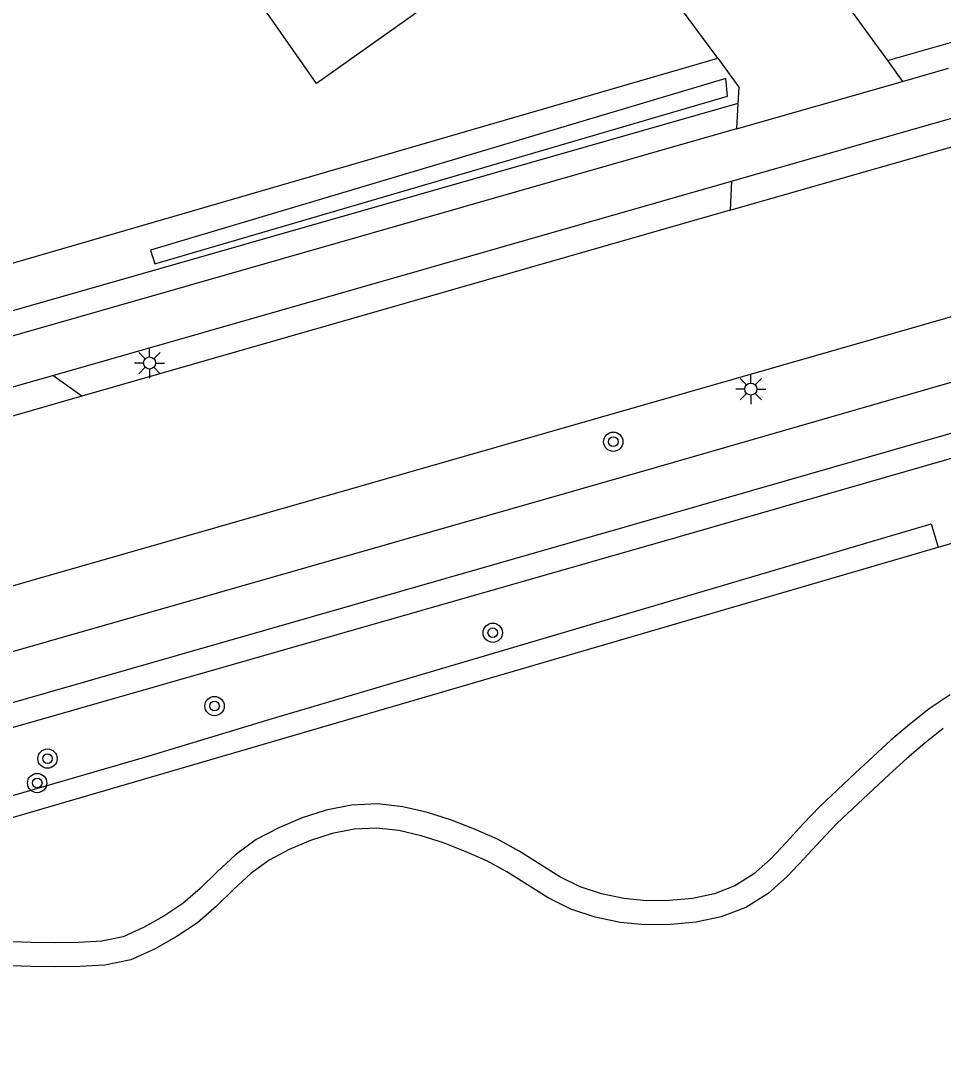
# Model space of a CAD drawing. Extents: x 124000 to 129000, y 395500 to 397503.
# Drawn here: x 128095.57 to 128133.81, y 395758.38 to 395801.43 of the extents above; entities that cross this region are included whole.
import ezdxf

# ---------------------------------------------------------------- set-up
doc = ezdxf.new("R2010")
doc.units = 0
for name, color, linetype in [('gg-afsc-hekwerk', 7, 'Continuous'), ('gg-knt-onverhard', 7, 'Continuous'), ('gg-knt-verharding', 7, 'Continuous'), ('gg-kntw-greppel-droge sloot', 7, 'Continuous'), ('gt-grn-groengrens', 7, 'Continuous'), ('gt-grn-groengrens NZ', 7, 'Continuous'), ('gt-symb-boom', 7, 'Continuous'), ('gt-symb-lichtmast', 7, 'Continuous')]:
    doc.layers.add(name, color=color, linetype=linetype)

# ---------------------------------------------------------------- blocks, each defined once
blk = doc.blocks.new('gt0-LMAST')
at = {"layer": 'gt-symb-lichtmast'}
for p, q in [((-0.182, 0.173), (-0.447, 0.438)), ((-0.005, 0.246), (-0.005, 0.621)), ((0.172, 0.173), (0.437, 0.438)), ((-0.255, -0.004), (-0.63, -0.004)), ((-0.182, -0.181), (-0.447, -0.446)), ((-0.005, -0.254), (-0.005, -0.629)), ((0.437, -0.446), (0.172, -0.181)), ((0.245, -0.004), (0.62, -0.004))]:
    blk.add_line(p, q, dxfattribs=at)
blk.add_circle((-0.005, -0.004), 0.25, dxfattribs=at)
blk = doc.blocks.new('gt0-BOOM')
at = {"layer": 'gt-symb-boom'}
for radius in [0.4, 0.2]:
    blk.add_circle((0, 0), radius, dxfattribs=at)

msp = doc.modelspace()

# ---------------------------------------------------------------- linework, layer by layer
at = {"layer": 'gg-afsc-hekwerk'}
for p, q in [((128124.468, 395799.878), (128122.35, 395802.742)), ((128093.969, 395791.015), (128124.468, 395799.878))]:
    msp.add_line(p, q, dxfattribs=at)
msp.add_lwpolyline([(128122.35, 395802.742), (128121.363, 395803.993), (128116.114, 395804.701), (128107.831, 395798.819), (128104.703, 395803.297), (128111.566, 395808.221), (128112.588, 395813.878), (128107.431, 395821.409), (128112.129, 395824.653)], dxfattribs=at)
at = {"layer": 'gg-knt-onverhard'}
for points in [[(128134.103, 395773.483), (128133.222, 395772.9), (128132.417, 395772.257), (128131.646, 395771.598), (128130.156, 395770.238), (128128.693, 395768.853), (128127.987, 395768.117), (128127.318, 395767.374), (128126.645, 395766.671), (128125.944, 395766.046), (128125.177, 395765.56), (128124.326, 395765.236), (128123.413, 395765.045), (128122.467, 395764.955), (128121.515, 395764.948), (128120.571, 395765.036), (128119.648, 395765.226), (128118.76, 395765.523), (128117.916, 395765.94), (128116.239, 395767.001), (128115.329, 395767.505), (128114.381, 395767.918), (128113.424, 395768.288), (128112.439, 395768.602), (128111.417, 395768.84), (128110.355, 395768.963), (128109.279, 395768.91), (128108.233, 395768.705), (128107.231, 395768.385), (128106.271, 395767.974), (128105.336, 395767.481), (128104.477, 395766.853), (128103.714, 395766.151), (128103.005, 395765.454), (128102.29, 395764.826), (128101.498, 395764.303), (128100.664, 395763.83), (128099.822, 395763.456), (128098.931, 395763.273), (128097.979, 395763.216), (128096.998, 395763.201), (128096.011, 395763.216), (128094.024, 395763.29)], [(128133.812, 395772.091), (128133.054, 395771.485), (128132.304, 395770.846), (128131.568, 395770.185), (128129.399, 395768.143), (128128.72, 395767.436), (128128.05, 395766.694), (128127.341, 395765.951), (128126.549, 395765.245), (128125.627, 395764.661), (128124.608, 395764.273), (128123.563, 395764.055), (128122.518, 395763.955), (128121.471, 395763.948), (128120.423, 395764.046), (128119.388, 395764.259), (128118.379, 395764.596), (128117.429, 395765.065), (128115.726, 395766.142), (128114.886, 395766.607), (128114.001, 395766.993), (128113.092, 395767.344), (128112.173, 395767.638), (128111.246, 395767.853), (128110.322, 395767.96), (128109.4, 395767.915), (128108.483, 395767.735), (128107.58, 395767.446), (128106.701, 395767.071), (128105.868, 395766.63), (128105.112, 395766.079), (128104.403, 395765.426), (128103.686, 395764.721), (128102.898, 395764.03), (128102.021, 395763.45), (128101.115, 395762.936), (128100.129, 395762.498), (128099.062, 395762.279), (128098.017, 395762.217), (128096.998, 395762.201), (128095.986, 395762.216), (128093.975, 395762.291)]]:
    msp.add_lwpolyline(points, dxfattribs=at)
at = {"layer": 'gg-knt-verharding'}
for p, q in [((128126.95, 395806.047), (128131.503, 395799.774)), ((128125.041, 395794.777), (128142.765, 395799.847)), ((128131.503, 395799.774), (128132.128, 395798.913)), ((128132.128, 395798.913), (128134.026, 395799.456)), ((128124.979, 395793.573), (128143.337, 395798.839)), ((128125.236, 395796.941), (128132.128, 395798.913)), ((128125.299, 395797.999), (128125.236, 395796.941)), ((128125.236, 395796.941), (128095.025, 395788.296)), ((128096.898, 395786.726), (128125.041, 395794.777)), ((128125.041, 395794.777), (128124.979, 395793.573)), ((128124.979, 395793.573), (128098.108, 395785.865)), ((128091.167, 395785.086), (128096.898, 395786.726)), ((128098.108, 395785.865), (128096.898, 395786.726)), ((128098.108, 395785.865), (128090.396, 395783.652))]:
    msp.add_line(p, q, dxfattribs=at)
for points in [[(128239.964, 395819.846), (128175.59, 395801.04), (128045.514, 395763.746)], [(128046.077, 395761.21), (128121.927, 395782.926), (128136.973, 395787.254), (128171.309, 395797.055), (128204.975, 395806.856), (128239.102, 395817.027), (128240.662, 395817.511)], [(128124.468, 395799.878), (128125.339, 395798.674), (128125.299, 395797.999)], [(128136.333, 395784.951), (128122.496, 395780.969), (128087.155, 395770.844), (128060.047, 395763.111)]]:
    msp.add_lwpolyline(points, dxfattribs=at)
at = {"layer": 'gg-kntw-greppel-droge sloot'}
msp.add_lwpolyline([(128100.95, 395791.916), (128101.132, 395791.355), (128124.871, 395798.303), (128124.794, 395799.031), (128100.95, 395791.916)], dxfattribs=at)
at = {"layer": 'gt-grn-groengrens'}
for p, q in [((128131.503, 395799.774), (128134.303, 395800.575)), ((128125.299, 395797.999), (128094.046, 395789.056)), ((128133.596, 395779.599), (128137.109, 395780.625)), ((128060.916, 395758.376), (128133.596, 395779.599))]:
    msp.add_line(p, q, dxfattribs=at)
msp.add_lwpolyline([(128060.854, 395759.183), (128062.174, 395759.574), (128064.721, 395760.304), (128068.441, 395761.415), (128079.842, 395764.775), (128083.264, 395765.769), (128090.226, 395767.853), (128100.753, 395770.915), (128105.907, 395772.469), (128133.31, 395780.573), (128133.596, 395779.599)], dxfattribs=at)
at = {"layer": 'gt-grn-groengrens NZ'}
msp.add_lwpolyline([(128136.585, 395783.983), (128122.772, 395780.008), (128087.43, 395769.883), (128060.254, 395762.13)], dxfattribs=at)

# ---------------------------------------------------------------- block references
at = {"layer": 'gt-symb-boom'}
for p in [(128120.134, 395783.974), (128115.139, 395776.055), (128103.606, 395773.016), (128096.681, 395770.838), (128096.254, 395769.826)]:
    msp.add_blockref('gt0-BOOM', p, dxfattribs=at)
at = {"layer": 'gt-symb-lichtmast'}
for p in [(128100.917, 395787.242), (128125.839, 395786.161)]:
    msp.add_blockref('gt0-LMAST', p, dxfattribs=at)

doc.saveas('drawing.dxf')
